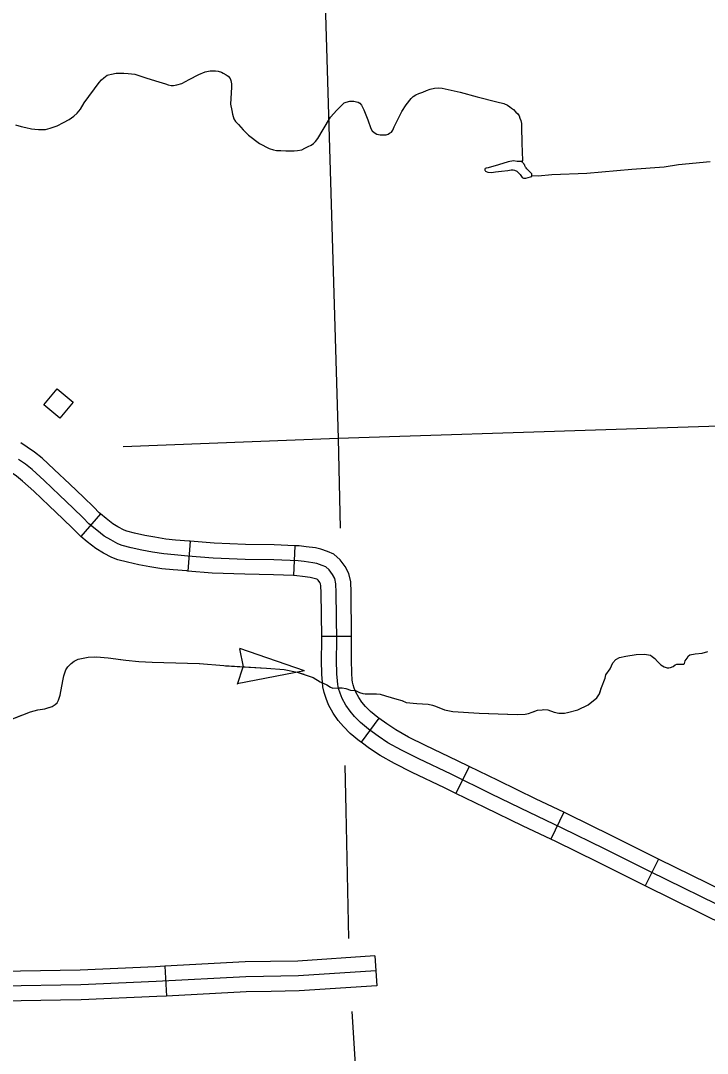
# Model space of a CAD drawing. Extents: x 1084508 to 1142749, y 1057638 to 1093403.
# Drawn here: x 1133890 to 1134971, y 1071967 to 1073592 of the extents above; entities that cross this region are included whole.
import ezdxf

# ---------------------------------------------------------------- set-up
doc = ezdxf.new("R2010")
doc.units = 0
for name, color, linetype in [('Level 32', 7, 'Continuous'), ('Level 35', 7, 'Continuous'), ('Level 43', 7, 'Continuous'), ('Level 45', 7, 'Continuous'), ('Level 5', 7, 'Continuous'), ('Level 56', 7, 'Continuous')]:
    doc.layers.add(name, color=color, linetype=linetype)

msp = doc.modelspace()

# ---------------------------------------------------------------- linework, layer by layer
at = {"layer": 'Level 32'}
for p, q in [((1134015.9, 1072815.8), (1133985.3, 1072780)), ((1134157.1, 1072772.8), (1134153.2, 1072725.8)), ((1134321.7, 1072765.7), (1134319.6, 1072718.6)), ((1134411.1, 1072623), (1134364, 1072622.6)), ((1134453.8, 1072494.3), (1134426, 1072456.3)), ((1134595.9, 1072418.2), (1134575.2, 1072375.9)), ((1134744.8, 1072346.2), (1134724.7, 1072303.6)), ((1134893.7, 1072272.5), (1134872.9, 1072230.3))]:
    msp.add_line(p, q, dxfattribs=at)
for points in [[(1134015.9, 1072815.8), (1134014.1, 1072817.4), (1134005.6, 1072826.2), (1133989.2, 1072841.9), (1133967.6, 1072862.5), (1133943.3, 1072885.8), (1133924, 1072903.4), (1133912.2, 1072912.8), (1133900.5, 1072920.9), (1133890.4, 1072927.7)], [(1135013, 1072187.7), (1134880.4, 1072252.8), (1134808.8, 1072288.7), (1134742.4, 1072321.3), (1134691.2, 1072345.5), (1134631.2, 1072374.8), (1134567.6, 1072405.9), (1134516.9, 1072430), (1134489.6, 1072443.7), (1134468.2, 1072455.6), (1134452.9, 1072465.8), (1134437.8, 1072476.8), (1134425, 1072487.3), (1134415.7, 1072496.9), (1134408.6, 1072505.1), (1134402.1, 1072514.5), (1134396.3, 1072525.3), (1134393.1, 1072533.4), (1134390.5, 1072540.9), (1134389.3, 1072547.3), (1134388.7, 1072552.9), (1134388.1, 1072564.1), (1134387.4, 1072585.6), (1134387.6, 1072615.9), (1134386.9, 1072692.1), (1134386.4, 1072705.6), (1134384.5, 1072713.9), (1134380.9, 1072720.5), (1134375.8, 1072727.5), (1134370.3, 1072732.3), (1134364.8, 1072734.8), (1134356.3, 1072737.5), (1134349.9, 1072739), (1134336.6, 1072740.7), (1134326.9, 1072741.9), (1134288.6, 1072743.5), (1134243.6, 1072744.2), (1134193.3, 1072746.1), (1134153.6, 1072749.4), (1134132.2, 1072751.1), (1134115.9, 1072752.7), (1134097.7, 1072755.8), (1134081.2, 1072758.6), (1134064, 1072762.6), (1134050.3, 1072766.2), (1134043.4, 1072768.8), (1134032, 1072774.8), (1134022, 1072780.8), (1134010, 1072790), (1133997.9, 1072800.2), (1133988.9, 1072809.5), (1133972.9, 1072824.9), (1133951.3, 1072845.5), (1133927.2, 1072868.6), (1133908.7, 1072885.5), (1133898.1, 1072893.9), (1133887.2, 1072901.5)], [(1133985.3, 1072780), (1133981.8, 1072783.1), (1133972.3, 1072792.8), (1133956.7, 1072807.9), (1133935.1, 1072828.5), (1133911.1, 1072851.3), (1133893.4, 1072867.5), (1133884, 1072875), (1133873.9, 1072882.1), (1133867.7, 1072886.2)], [(1134157.1, 1072772.8), (1134155.5, 1072772.9), (1134134.2, 1072774.5), (1134119, 1072776.1), (1134101.6, 1072779), (1134085.8, 1072781.7), (1134069.6, 1072785.5), (1134057.4, 1072788.7), (1134053.1, 1072790.3), (1134043.5, 1072795.3), (1134035.2, 1072800.3), (1134024.8, 1072808.3), (1134015.9, 1072815.8)], [(1134153.2, 1072725.8), (1134151.8, 1072726), (1134130.1, 1072727.6), (1134112.7, 1072729.4), (1134093.7, 1072732.6), (1134076.5, 1072735.6), (1134058.3, 1072739.8), (1134043.1, 1072743.7), (1134033.7, 1072747.3), (1134020.5, 1072754.2), (1134008.7, 1072761.3), (1133995.2, 1072771.7), (1133985.3, 1072780)], [(1134321.7, 1072765.7), (1134289.3, 1072767.1), (1134244.2, 1072767.8), (1134194.7, 1072769.6), (1134157.1, 1072772.8)], [(1134411.1, 1072623), (1134410.5, 1072692.7), (1134409.8, 1072708.8), (1134406.7, 1072722.2), (1134400.9, 1072733.1), (1134393.2, 1072743.5), (1134383.2, 1072752.3), (1134373.2, 1072756.8), (1134362.6, 1072760.2), (1134354.1, 1072762.2), (1134339.4, 1072764.1), (1134328.8, 1072765.4), (1134321.7, 1072765.7)], [(1134319.6, 1072718.6), (1134288, 1072720), (1134242.9, 1072720.7), (1134191.9, 1072722.6), (1134153.2, 1072725.8)], [(1134364, 1072622.6), (1134363.4, 1072691.5), (1134362.9, 1072702.5), (1134362.2, 1072705.6), (1134361, 1072707.9), (1134358.3, 1072711.5), (1134357.5, 1072712.3), (1134356.4, 1072712.8), (1134349.9, 1072714.8), (1134345.7, 1072715.8), (1134333.7, 1072717.3), (1134324.9, 1072718.4), (1134319.6, 1072718.6)], [(1134426, 1072456.3), (1134423.4, 1072458.2), (1134409, 1072470), (1134398.3, 1072481), (1134390, 1072490.7), (1134382, 1072502.1), (1134374.9, 1072515.3), (1134371, 1072525.2), (1134367.7, 1072534.8), (1134366, 1072543.8), (1134365.2, 1072551), (1134364.5, 1072563.1), (1134363.9, 1072585.3), (1134364, 1072615.9), (1134364, 1072622.6)], [(1134453.8, 1072494.3), (1134452.3, 1072495.4), (1134440.9, 1072504.7), (1134433.1, 1072512.8), (1134427.3, 1072519.6), (1134422.2, 1072526.9), (1134417.7, 1072535.2), (1134415.2, 1072541.5), (1134413.3, 1072546.9), (1134412.6, 1072550.9), (1134412.1, 1072554.8), (1134411.6, 1072565.1), (1134410.9, 1072585.9), (1134411.1, 1072616), (1134411.1, 1072623)], [(1134595.9, 1072418.2), (1134577.8, 1072427.1), (1134527.3, 1072451.2), (1134500.5, 1072464.5), (1134480.5, 1072475.7), (1134466.4, 1072485.1), (1134453.8, 1072494.3)], [(1134575.2, 1072375.9), (1134557.3, 1072384.7), (1134506.6, 1072408.9), (1134478.6, 1072422.9), (1134455.9, 1072435.5), (1134439.4, 1072446.5), (1134426, 1072456.3)], [(1134744.8, 1072346.2), (1134701.4, 1072366.7), (1134641.5, 1072395.9), (1134595.9, 1072418.2)], [(1134724.7, 1072303.6), (1134681, 1072324.2), (1134620.9, 1072353.6), (1134575.2, 1072375.9)], [(1134893.7, 1072272.5), (1134890.9, 1072273.9), (1134819.3, 1072309.7), (1134752.6, 1072342.5), (1134744.8, 1072346.2)], [(1134872.9, 1072230.3), (1134870, 1072231.7), (1134798.3, 1072267.6), (1134732.2, 1072300.1), (1134724.7, 1072303.6)], [(1135042.4, 1072199.5), (1135023.4, 1072208.8), (1134893.7, 1072272.5)], [(1135021.7, 1072157.2), (1135002.7, 1072166.5), (1134872.9, 1072230.3)]]:
    msp.add_lwpolyline(points, dxfattribs=at)
at = {"layer": 'Level 35'}
for points in [[(1133957.7, 1073431.7), (1133966.9, 1073436.6), (1133973.9, 1073441.7), (1133979.2, 1073446.4), (1133984.3, 1073452.8), (1133990.4, 1073462.7), (1134014, 1073494.8), (1134017.8, 1073498.8), (1134021, 1073502), (1134023.7, 1073504.2), (1134026.7, 1073506.3), (1134028.4, 1073506.7), (1134033.3, 1073507.8), (1134040.7, 1073509.3), (1134052.6, 1073509.3), (1134059.4, 1073509), (1134070.2, 1073507.8), (1134089.1, 1073501.4), (1134107.6, 1073495.9), (1134118.2, 1073492.5), (1134122.4, 1073491.2), (1134127.1, 1073490.3), (1134130.9, 1073489.9), (1134136.2, 1073491.2), (1134143.9, 1073493.1), (1134155.5, 1073499.7), (1134170.9, 1073507.4), (1134180.7, 1073511.8), (1134188.4, 1073513.4), (1134191.9, 1073513.4), (1134197, 1073513.4), (1134201.4, 1073512.5), (1134206.5, 1073510.9), (1134208.8, 1073509.6), (1134213.9, 1073506.7), (1134217.1, 1073504.8), (1134219.9, 1073501.3), (1134221.2, 1073497.8), (1134222.2, 1073492.7), (1134222.2, 1073487.6), (1134220.6, 1073460.8), (1134222.5, 1073450.6), (1134223.7, 1073444.9), (1134225.7, 1073437.9), (1134228.5, 1073433.4), (1134233.3, 1073428.9), (1134240.3, 1073420.3), (1134248.9, 1073412), (1134266.1, 1073398.6), (1134281.4, 1073390.7)], [(1134281.4, 1073390.7), (1134288.1, 1073388.8), (1134292.9, 1073387.8), (1134299.5, 1073387.8), (1134307.5, 1073387.5), (1134315.5, 1073387.2), (1134320.6, 1073387.2), (1134325.7, 1073387.8), (1134332.7, 1073389.1), (1134337.4, 1073391.6), (1134342.9, 1073394.2), (1134347.6, 1073396.4), (1134351.1, 1073398.6), (1134354.3, 1073401.8), (1134358.1, 1073406.9), (1134366.4, 1073420.6), (1134377.9, 1073440.4), (1134388.1, 1073451.2), (1134396.1, 1073459.9), (1134399.6, 1073462.7), (1134402.4, 1073464), (1134408.2, 1073465.6), (1134411.7, 1073465.6), (1134414.8, 1073465.3), (1134418.7, 1073464.3), (1134421.2, 1073464), (1134423.8, 1073462.1), (1134426.6, 1073458.9), (1134430.1, 1073451.6), (1134436.8, 1073436.3), (1134441.3, 1073422.6), (1134443.5, 1073418.7), (1134446.7, 1073415.9), (1134450.8, 1073413.3), (1134453.4, 1073413), (1134456.2, 1073412.4), (1134459.8, 1073412.4), (1134462, 1073412.4), (1134463.6, 1073412.4), (1134465.5, 1073412.7), (1134468.7, 1073413.3), (1134470.9, 1073414.9), (1134473.8, 1073416.8), (1134476, 1073420), (1134477.9, 1073424.8), (1134490.3, 1073449), (1134497, 1073459.5), (1134504.7, 1073469.4), (1134508.2, 1073472.6), (1134512, 1073475.5), (1134517.1, 1073477.7), (1134523.1, 1073479.6)], [(1134523.1, 1073479.6), (1134528.8, 1073482.3), (1134534.7, 1073484.1), (1134541.7, 1073485.9), (1134547.4, 1073486.5), (1134553.6, 1073486)], [(1134553.6, 1073486), (1134581.8, 1073479.8), (1134608.9, 1073472.3), (1134639.4, 1073464.5), (1134650.7, 1073461.6), (1134656.5, 1073459.1), (1134660.3, 1073456.4), (1134662.8, 1073454.2), (1134665.9, 1073452.1), (1134669.5, 1073448.3), (1134672.4, 1073445.4), (1134674.7, 1073442.2), (1134676, 1073438.9), (1134677.6, 1073434.8), (1134678.3, 1073430.3), (1134678.5, 1073424.9), (1134678.9, 1073399.1), (1134679.8, 1073372.2), (1134678.7, 1073370.7), (1134677.9, 1073370.4), (1134676.7, 1073370.4), (1134675.2, 1073370.4), (1134671.7, 1073370.5), (1134665.6, 1073371.7), (1134657.2, 1073370), (1134642.4, 1073365.3), (1134625.8, 1073360.6), (1134622.9, 1073360.2), (1134621.3, 1073359.6), (1134620.7, 1073358.2), (1134620.7, 1073357.8), (1134620.7, 1073357.1), (1134621.3, 1073356.1), (1134621.9, 1073355.1), (1134622.9, 1073354.5), (1134625.4, 1073353.5), (1134631.1, 1073353.2), (1134637.3, 1073354.1), (1134646.7, 1073355.3), (1134656.8, 1073356.5), (1134662.1, 1073357.5), (1134665.2, 1073357.5), (1134667.4, 1073357.1), (1134670.9, 1073355.5), (1134672.8, 1073353.5), (1134676.4, 1073350), (1134678.3, 1073347.1), (1134679.7, 1073345.5), (1134681.4, 1073344.4), (1134682, 1073344.4), (1134685.1, 1073344.4), (1134692.4, 1073346.3), (1134694.4, 1073346.9), (1134694.8, 1073347.3), (1134694.9, 1073348), (1134694.9, 1073348.6), (1134694.7, 1073349.8), (1134694.4, 1073351), (1134693.4, 1073352.2), (1134692.6, 1073353.2), (1134691.7, 1073354.3), (1134690.1, 1073355.8), (1134688.5, 1073357.3), (1134686.8, 1073359), (1134685.9, 1073360.3), (1134684.9, 1073361.5), (1134684.4, 1073362.5), (1134683.8, 1073363.4), (1134683.4, 1073364.7), (1134682.7, 1073365.6), (1134682.4, 1073366.1), (1134682, 1073367), (1134681.1, 1073368.1), (1134680.4, 1073368.8), (1134679.7, 1073369.5), (1134677.9, 1073370.4)], [(1133882.4, 1073428.3), (1133891.1, 1073425.6), (1133898.3, 1073423.9), (1133907.2, 1073421.7), (1133912.5, 1073421.3), (1133918.7, 1073420.7), (1133924.6, 1073420.9), (1133929.3, 1073421.1), (1133936.7, 1073423.2), (1133947.8, 1073426.8), (1133957.7, 1073431.7)], [(1134694.9, 1073348.6), (1134704.6, 1073348), (1134726.3, 1073349.8), (1134781.3, 1073352), (1134852.1, 1073358.3), (1134902.8, 1073362.1), (1134925.4, 1073365.6), (1134975.1, 1073370.4)], [(1134951.4, 1072595.4), (1134962.6, 1072596.4), (1134971.7, 1072599.1)]]:
    msp.add_lwpolyline(points, dxfattribs=at)
at = {"layer": 'Level 43'}
for p, q in [((1134234.6, 1072603.4), (1134240.4, 1072575.3)), ((1134336.8, 1072568.8), (1134235, 1072603.9)), ((1134336.8, 1072568.8), (1134231.1, 1072548.3)), ((1134231.4, 1072547.7), (1134240.4, 1072574.9))]:
    msp.add_line(p, q, dxfattribs=at)
for points in [[(1133917.2, 1072507.2), (1133928.6, 1072508.9), (1133939.8, 1072512.6), (1133944.8, 1072515.6), (1133948, 1072518.4), (1133949.9, 1072522.7), (1133952.5, 1072530.5), (1133956.8, 1072553.1), (1133958.1, 1072561.1), (1133961.4, 1072570.2), (1133964.8, 1072574.9), (1133969.8, 1072580.3), (1133974.7, 1072584), (1133980.8, 1072587.2), (1133996.5, 1072590.5), (1134009.7, 1072590.7), (1134028.2, 1072589.4), (1134056, 1072585.3), (1134076.3, 1072583.6), (1134097.2, 1072582.3), (1134172, 1072580.5), (1134209.8, 1072576.9), (1134277.3, 1072573), (1134304.9, 1072571), (1134325.3, 1072566.9), (1134350.4, 1072558.5), (1134361.8, 1072551.6), (1134372.1, 1072546.9), (1134377.7, 1072542.8), (1134381.4, 1072541.3), (1134389.4, 1072541.9), (1134396.1, 1072541.9), (1134402.1, 1072540.8), (1134409.2, 1072538.5), (1134416.6, 1072538), (1134419.4, 1072536.5), (1134423.5, 1072534.4), (1134428.8, 1072533.1), (1134435.1, 1072532.6), (1134439.8, 1072532.6), (1134445, 1072532.6), (1134450.2, 1072532.6), (1134455.8, 1072532), (1134464.2, 1072529.2), (1134482.3, 1072524.4), (1134489.9, 1072522.3), (1134496.8, 1072519), (1134513.8, 1072517.1), (1134531.5, 1072516.2), (1134538.6, 1072514.7)], [(1133931.8, 1072509.9), (1133939.8, 1072512.6), (1133944.8, 1072515.6), (1133948, 1072518.4), (1133949.9, 1072522.7), (1133952.5, 1072530.5), (1133956.8, 1072553.1), (1133958.1, 1072561.1), (1133961.4, 1072570.2), (1133964.8, 1072574.9), (1133969.8, 1072580.3), (1133974.7, 1072584), (1133980.8, 1072587.2), (1133996.5, 1072590.5), (1134006.3, 1072590.6)], [(1134047.5, 1072586.5), (1134056, 1072585.3), (1134076.3, 1072583.6), (1134097.2, 1072582.3), (1134171.5, 1072580.5)], [(1134538.6, 1072514.7), (1134543.3, 1072513), (1134557.4, 1072507.4), (1134570.3, 1072504.6), (1134611.7, 1072502.2), (1134672.3, 1072500.1), (1134684.1, 1072500.7), (1134689.3, 1072501.6), (1134695.4, 1072503.7), (1134703.8, 1072506.8), (1134710.9, 1072507.6), (1134713.3, 1072508), (1134719.7, 1072507.4), (1134729.9, 1072503.5), (1134737, 1072502), (1134745.8, 1072502.2), (1134750.8, 1072502.9), (1134766.9, 1072507.4), (1134783.1, 1072515.4), (1134796.9, 1072526.4), (1134801, 1072532.4), (1134804.5, 1072542.6), (1134810.1, 1072557.2), (1134811.1, 1072562.4), (1134818, 1072571.9), (1134822.1, 1072581.6), (1134826.7, 1072586.6), (1134832.5, 1072589.8), (1134842.4, 1072591.8), (1134858.6, 1072594.6), (1134871.7, 1072595), (1134881.2, 1072593.5), (1134884.2, 1072591.5), (1134888.3, 1072588.1), (1134892.2, 1072583.6), (1134897.8, 1072578.4), (1134903, 1072575.1), (1134907.5, 1072573.6), (1134910.1, 1072573.6), (1134912.7, 1072574.1), (1134917.2, 1072575.8), (1134920.3, 1072578.4), (1134922.8, 1072579), (1134928, 1072579), (1134930.8, 1072579), (1134933.6, 1072579), (1134934.9, 1072580.5), (1134936, 1072584.6), (1134938.8, 1072588.7), (1134941.4, 1072592.2), (1134943.3, 1072593.7), (1134951.4, 1072595.4)], [(1134820.9, 1072578.6), (1134822.1, 1072581.6), (1134826.7, 1072586.6), (1134832.5, 1072589.8), (1134842.4, 1072591.8), (1134858.6, 1072594.6), (1134871.7, 1072595), (1134881.2, 1072593.5), (1134884.2, 1072591.5), (1134888.3, 1072588.1), (1134892.2, 1072583.6), (1134897.8, 1072578.4), (1134903, 1072575.1), (1134907.5, 1072573.6), (1134910.1, 1072573.6), (1134912.7, 1072574.1), (1134917.2, 1072575.8), (1134920.3, 1072578.4), (1134922.8, 1072579), (1134928, 1072579), (1134930.8, 1072579), (1134931.1, 1072579)], [(1134212.8, 1072576.7), (1134277.3, 1072573), (1134304.9, 1072571), (1134325.3, 1072566.9), (1134335.9, 1072563.4)], [(1134416.3, 1072538.1), (1134423.5, 1072534.4), (1134428.8, 1072533.1), (1134432.5, 1072532.8)], [(1134697, 1072504.3), (1134703.8, 1072506.8), (1134710.9, 1072507.6), (1134713.3, 1072508), (1134719.7, 1072507.4), (1134729.9, 1072503.5), (1134737, 1072502), (1134745.8, 1072502.2), (1134750.8, 1072502.9), (1134766.9, 1072507.4), (1134783.1, 1072515.4), (1134796.9, 1072526.4), (1134801, 1072532.4), (1134804, 1072541.3)], [(1134432.5, 1072532.8), (1134435.1, 1072532.6), (1134439.8, 1072532.6), (1134445, 1072532.6), (1134450.2, 1072532.6), (1134455.8, 1072532), (1134464.2, 1072529.2), (1134482.3, 1072524.4), (1134489.9, 1072522.3), (1134492.9, 1072520.8)], [(1133601.8, 1072244.2), (1133710.4, 1072365.9), (1133738, 1072404.7), (1133757.8, 1072424.6), (1133772.5, 1072436.6), (1133806.8, 1072462.7), (1133821, 1072471.2), (1133905.7, 1072504.4), (1133917.2, 1072507.2)], [(1134533.8, 1072515.8), (1134538.6, 1072514.7), (1134543.3, 1072513), (1134557.4, 1072507.4), (1134570.3, 1072504.6), (1134611.7, 1072502.2), (1134656.2, 1072500.6)], [(1133781.7, 1072443.6), (1133806.8, 1072462.7), (1133821, 1072471.2), (1133892, 1072499)]]:
    msp.add_lwpolyline(points, dxfattribs=at)
at = {"layer": 'Level 45'}
for p, q in [((1134447.7, 1072120.1), (1134450.9, 1072073.1)), ((1134117.1, 1072103.8), (1134119.6, 1072056.8))]:
    msp.add_line(p, q, dxfattribs=at)
for points in [[(1134447.7, 1072120.1), (1134326.7, 1072111.9), (1134283.5, 1072111.2)], [(1133952.3, 1072097.3), (1133859, 1072095.7), (1133786.1, 1072092.5)], [(1134117.1, 1072103.8), (1134102.5, 1072103), (1133984.2, 1072097.8), (1133952.3, 1072097.3)], [(1134283.5, 1072111.2), (1134243.7, 1072110.5), (1134117.1, 1072103.8)], [(1134449.3, 1072096.6), (1134327.7, 1072088.4), (1134244.6, 1072086.9), (1134103.6, 1072079.5), (1133984.9, 1072074.3), (1133859.7, 1072072.2), (1133779.3, 1072068.6), (1133702.9, 1072067.6), (1133682.9, 1072066.6), (1133675.8, 1072066.1), (1133670.2, 1072064.9), (1133664.8, 1072063.6), (1133660.8, 1072061.3), (1133658.1, 1072059.5), (1133654.4, 1072056.1), (1133652.1, 1072053.8), (1133650.2, 1072051.3), (1133649.3, 1072049.3)], [(1134450.9, 1072073.1), (1134328.7, 1072064.9), (1134284.3, 1072064.1)], [(1133953.1, 1072050.2), (1133860.4, 1072048.6), (1133788.1, 1072045.5)], [(1134119.6, 1072056.8), (1134104.8, 1072056), (1133985.6, 1072050.8), (1133953.1, 1072050.2)], [(1134284.3, 1072064.1), (1134245.4, 1072063.4), (1134119.6, 1072056.8)]]:
    msp.add_lwpolyline(points, dxfattribs=at)
at = {"layer": 'Level 5'}
for points in [[(1134317.7, 1074532.8), (1134344.6, 1074114.3), (1134364.8, 1073778.4), (1134390.2, 1072934.4)], [(1136074.6, 1072988.9), (1134390.2, 1072934.4)], [(1134390.2, 1072934.4), (1134051.5, 1072921.1)], [(1134390.2, 1072934.4), (1134393, 1072793.5)], [(1134400.5, 1072419.6), (1134401.9, 1072349.1), (1134406.3, 1072147.5)], [(1134411.5, 1072032.4), (1134460.9, 1071248.7)]]:
    msp.add_lwpolyline(points, dxfattribs=at)
at = {"layer": 'Level 56'}
msp.add_lwpolyline([(1133926.9, 1072987.7), (1133947.9, 1073012.8), (1133973, 1072991.7), (1133952, 1072966.7)], close=True, dxfattribs=at)

doc.saveas('drawing.dxf')
